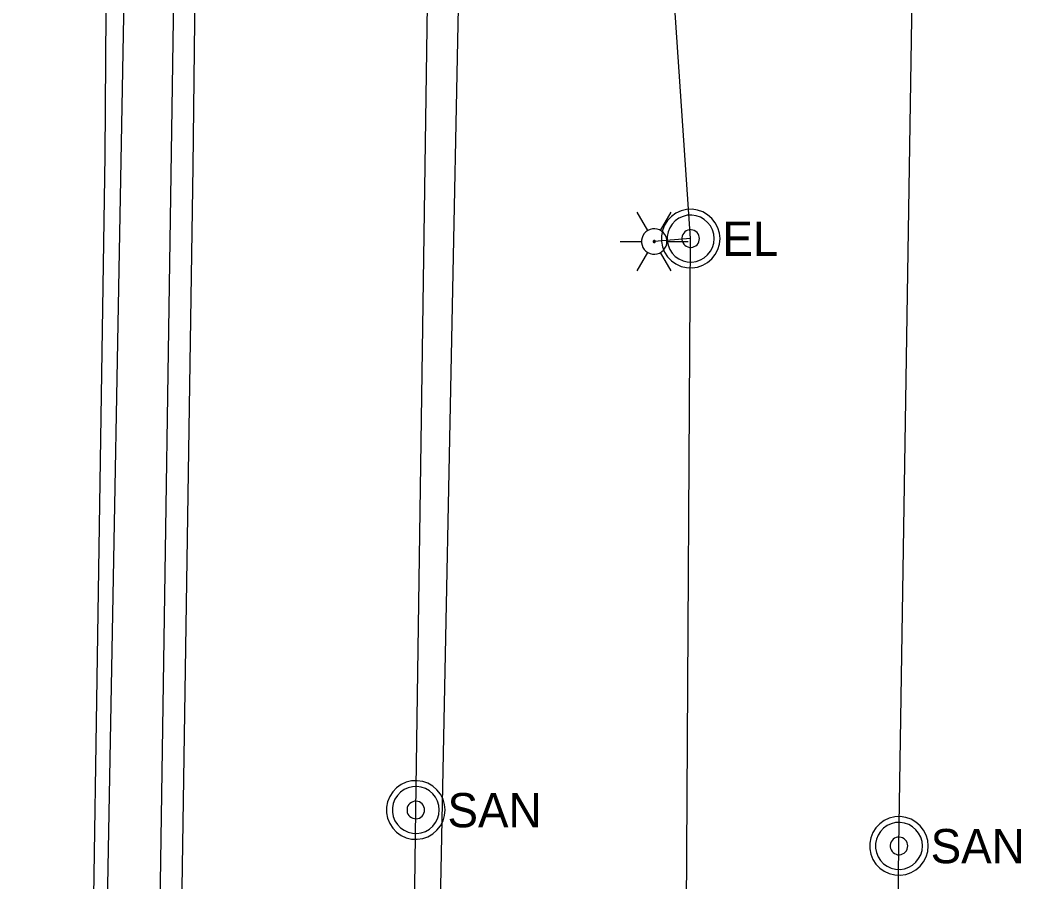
# Model space of a CAD drawing. Extents: x 600849 to 606371, y 330010 to 403088.
# Drawn here: x 601972.2 to 602084.7, y 359835.8 to 359932.7 of the extents above; entities that cross this region are included whole.
import ezdxf

# ---------------------------------------------------------------- set-up
doc = ezdxf.new("R2010")
doc.units = 0
for name, color, linetype in [('E_LTG', 7, 'Continuous'), ('E_LTG_CID', 7, 'Continuous'), ('E_UTL_E', 7, 'Continuous'), ('E_UTL_E_UG', 7, 'Continuous'), ('E_UTL_FO_UG', 7, 'Continuous'), ('E_UTL_G_UG', 7, 'Continuous'), ('E_UTL_Overhead', 7, 'Continuous'), ('E_UTL_SAN', 7, 'Continuous'), ('E_UTL_SAN_UG', 7, 'Continuous'), ('E_UTL_T_UG', 7, 'Continuous'), ('E_UTL_W_UG', 7, 'Continuous')]:
    doc.layers.add(name, color=color, linetype=linetype)

msp = doc.modelspace()

# ---------------------------------------------------------------- linework, layer by layer
at = {"layer": 'E_LTG'}
for points in [[(602042.78, 359909.07), (602041.59, 359911.13)], [(602044.21, 359909.07), (602045.4, 359911.13)], [(602044.92, 359907.83), (602044.9, 359908.1), (602044.82, 359908.36), (602044.7, 359908.6), (602044.53, 359908.81), (602044.32, 359908.99), (602044.09, 359909.13), (602043.83, 359909.22), (602043.56, 359909.26), (602043.29, 359909.24), (602043.03, 359909.18), (602042.78, 359909.07), (602042.56, 359908.91), (602042.37, 359908.71), (602042.22, 359908.48), (602042.12, 359908.23), (602042.07, 359907.96), (602042.07, 359907.69), (602042.12, 359907.43), (602042.22, 359907.17), (602042.37, 359906.94), (602042.56, 359906.75), (602042.78, 359906.59), (602043.03, 359906.48), (602043.29, 359906.41), (602043.56, 359906.4), (602043.83, 359906.44), (602044.09, 359906.53), (602044.32, 359906.66), (602044.53, 359906.84), (602044.7, 359907.06), (602044.82, 359907.3), (602044.9, 359907.56), (602044.92, 359907.83)], [(602044.92, 359907.83), (602044.9, 359908.1), (602044.82, 359908.36), (602044.7, 359908.6), (602044.53, 359908.81), (602044.32, 359908.99), (602044.09, 359909.13), (602043.83, 359909.22), (602043.56, 359909.26), (602043.29, 359909.24), (602043.03, 359909.18), (602042.78, 359909.07), (602042.56, 359908.91), (602042.37, 359908.71), (602042.22, 359908.48), (602042.12, 359908.23), (602042.07, 359907.96), (602042.07, 359907.69), (602042.12, 359907.43), (602042.22, 359907.17), (602042.37, 359906.94), (602042.56, 359906.75), (602042.78, 359906.59), (602043.03, 359906.48), (602043.29, 359906.41), (602043.56, 359906.4), (602043.83, 359906.44), (602044.09, 359906.53), (602044.32, 359906.66), (602044.53, 359906.84), (602044.7, 359907.06), (602044.82, 359907.3), (602044.9, 359907.56), (602044.92, 359907.83)], [(602044.92, 359907.83), (602044.9, 359908.1), (602044.82, 359908.36), (602044.7, 359908.6), (602044.53, 359908.81), (602044.32, 359908.99), (602044.09, 359909.13), (602043.83, 359909.22), (602043.56, 359909.26), (602043.29, 359909.24), (602043.03, 359909.18), (602042.78, 359909.07), (602042.56, 359908.91), (602042.37, 359908.71), (602042.22, 359908.48), (602042.12, 359908.23), (602042.07, 359907.96), (602042.07, 359907.69), (602042.12, 359907.43), (602042.22, 359907.17), (602042.37, 359906.94), (602042.56, 359906.75), (602042.78, 359906.59), (602043.03, 359906.48), (602043.29, 359906.41), (602043.56, 359906.4), (602043.83, 359906.44), (602044.09, 359906.53), (602044.32, 359906.66), (602044.53, 359906.84), (602044.7, 359907.06), (602044.82, 359907.3), (602044.9, 359907.56), (602044.92, 359907.83)], [(602039.68, 359907.83), (602042.06, 359907.83)], [(602043.61, 359907.83), (602043.61, 359907.85), (602043.6, 359907.87), (602043.59, 359907.89), (602043.58, 359907.91), (602043.56, 359907.93), (602043.54, 359907.94), (602043.52, 359907.94), (602043.5, 359907.95), (602043.48, 359907.95), (602043.45, 359907.94), (602043.43, 359907.93), (602043.42, 359907.92), (602043.4, 359907.9), (602043.39, 359907.88), (602043.38, 359907.86), (602043.38, 359907.84), (602043.38, 359907.82), (602043.38, 359907.79), (602043.39, 359907.77), (602043.4, 359907.75), (602043.42, 359907.74), (602043.43, 359907.73), (602043.45, 359907.72), (602043.48, 359907.71), (602043.5, 359907.71), (602043.52, 359907.71), (602043.54, 359907.72), (602043.56, 359907.73), (602043.58, 359907.75), (602043.59, 359907.76), (602043.6, 359907.78), (602043.61, 359907.81), (602043.61, 359907.83)], [(602044.92, 359907.83), (602047.3, 359907.83)], [(602041.59, 359904.53), (602042.78, 359906.59)], [(602045.4, 359904.53), (602044.21, 359906.59)]]:
    msp.add_lwpolyline(points, dxfattribs=at)
at = {"layer": 'E_LTG_CID'}
msp.add_lwpolyline([(602042.94, 359054.77), (602043.69, 359086.99), (602042.08, 359198.08), (602043.03, 359218.8), (602043.8, 359252.58), (602046.66, 359354.8), (602046.79, 359386.71), (602046.88, 359405.12), (602038.97, 359566.99), (602038.48, 359570.03), (602037.12, 359648.56), (602041.37, 359697.34), (602046.93, 359747.34), (602047.07, 359768.54), (602046.73, 359770.11), (602047.59, 359908.15), (602042.37, 359984.86), (602041.75, 360075.24), (602041.84, 360079.99), (602042.01, 360081.1)], dxfattribs=at)
at = {"layer": 'E_UTL_E'}
for points in [[(602050.89, 359908.15), (602050.83, 359908.78), (602050.65, 359909.38), (602050.36, 359909.94), (602049.98, 359910.43), (602049.5, 359910.84), (602048.96, 359911.16), (602048.37, 359911.36), (602047.75, 359911.45), (602047.12, 359911.42), (602046.51, 359911.27), (602045.94, 359911.01), (602045.43, 359910.65), (602044.99, 359910.19), (602044.66, 359909.67), (602044.42, 359909.08), (602044.3, 359908.47), (602044.3, 359907.84), (602044.42, 359907.22), (602044.66, 359906.64), (602044.99, 359906.11), (602045.43, 359905.66), (602045.94, 359905.3), (602046.51, 359905.03), (602047.12, 359904.89), (602047.75, 359904.86), (602048.37, 359904.95), (602048.96, 359905.15), (602049.5, 359905.47), (602049.98, 359905.88), (602050.36, 359906.37), (602050.65, 359906.93), (602050.83, 359907.53), (602050.89, 359908.15)], [(602050.89, 359908.15), (602050.83, 359908.78), (602050.65, 359909.38), (602050.36, 359909.94), (602049.98, 359910.43), (602049.5, 359910.84), (602048.96, 359911.16), (602048.37, 359911.36), (602047.75, 359911.45), (602047.12, 359911.42), (602046.51, 359911.27), (602045.94, 359911.01), (602045.43, 359910.65), (602044.99, 359910.19), (602044.66, 359909.67), (602044.42, 359909.08), (602044.3, 359908.47), (602044.3, 359907.84), (602044.42, 359907.22), (602044.66, 359906.64), (602044.99, 359906.11), (602045.43, 359905.66), (602045.94, 359905.3), (602046.51, 359905.03), (602047.12, 359904.89), (602047.75, 359904.86), (602048.37, 359904.95), (602048.96, 359905.15), (602049.5, 359905.47), (602049.98, 359905.88), (602050.36, 359906.37), (602050.65, 359906.93), (602050.83, 359907.53), (602050.89, 359908.15)], [(602050.23, 359908.15), (602050.18, 359908.65), (602050.04, 359909.13), (602049.81, 359909.58), (602049.5, 359909.98), (602049.12, 359910.3), (602048.69, 359910.55), (602048.21, 359910.72), (602047.71, 359910.79), (602047.21, 359910.77), (602046.73, 359910.65), (602046.27, 359910.44), (602045.86, 359910.15), (602045.51, 359909.79), (602045.24, 359909.36), (602045.06, 359908.9), (602044.96, 359908.4), (602044.96, 359907.9), (602045.06, 359907.41), (602045.24, 359906.94), (602045.51, 359906.52), (602045.86, 359906.16), (602046.27, 359905.87), (602046.73, 359905.66), (602047.21, 359905.54), (602047.71, 359905.52), (602048.21, 359905.59), (602048.69, 359905.75), (602049.12, 359906), (602049.5, 359906.33), (602049.81, 359906.73), (602050.04, 359907.17), (602050.18, 359907.65), (602050.23, 359908.15)], [(602050.23, 359908.15), (602050.18, 359908.65), (602050.04, 359909.13), (602049.81, 359909.58), (602049.5, 359909.98), (602049.12, 359910.3), (602048.69, 359910.55), (602048.21, 359910.72), (602047.71, 359910.79), (602047.21, 359910.77), (602046.73, 359910.65), (602046.27, 359910.44), (602045.86, 359910.15), (602045.51, 359909.79), (602045.24, 359909.36), (602045.06, 359908.9), (602044.96, 359908.4), (602044.96, 359907.9), (602045.06, 359907.41), (602045.24, 359906.94), (602045.51, 359906.52), (602045.86, 359906.16), (602046.27, 359905.87), (602046.73, 359905.66), (602047.21, 359905.54), (602047.71, 359905.52), (602048.21, 359905.59), (602048.69, 359905.75), (602049.12, 359906), (602049.5, 359906.33), (602049.81, 359906.73), (602050.04, 359907.17), (602050.18, 359907.65), (602050.23, 359908.15)], [(602048.58, 359908.15), (602048.56, 359908.34), (602048.51, 359908.52), (602048.42, 359908.69), (602048.31, 359908.84), (602048.16, 359908.96), (602048, 359909.05), (602047.82, 359909.12), (602047.64, 359909.14), (602047.45, 359909.13), (602047.26, 359909.09), (602047.09, 359909.01), (602046.94, 359908.9), (602046.81, 359908.77), (602046.71, 359908.61), (602046.64, 359908.43), (602046.6, 359908.25), (602046.6, 359908.06), (602046.64, 359907.87), (602046.71, 359907.7), (602046.81, 359907.54), (602046.94, 359907.41), (602047.09, 359907.3), (602047.26, 359907.22), (602047.45, 359907.17), (602047.64, 359907.16), (602047.82, 359907.19), (602048, 359907.25), (602048.16, 359907.35), (602048.31, 359907.47), (602048.42, 359907.62), (602048.51, 359907.79), (602048.56, 359907.97), (602048.58, 359908.15)], [(602048.58, 359908.15), (602048.56, 359908.34), (602048.51, 359908.52), (602048.42, 359908.69), (602048.31, 359908.84), (602048.16, 359908.96), (602048, 359909.05), (602047.82, 359909.12), (602047.64, 359909.14), (602047.45, 359909.13), (602047.26, 359909.09), (602047.09, 359909.01), (602046.94, 359908.9), (602046.81, 359908.77), (602046.71, 359908.61), (602046.64, 359908.43), (602046.6, 359908.25), (602046.6, 359908.06), (602046.64, 359907.87), (602046.71, 359907.7), (602046.81, 359907.54), (602046.94, 359907.41), (602047.09, 359907.3), (602047.26, 359907.22), (602047.45, 359907.17), (602047.64, 359907.16), (602047.82, 359907.19), (602048, 359907.25), (602048.16, 359907.35), (602048.31, 359907.47), (602048.42, 359907.62), (602048.51, 359907.79), (602048.56, 359907.97), (602048.58, 359908.15)]]:
    msp.add_lwpolyline(points, dxfattribs=at)
at = {"layer": 'E_UTL_E_UG'}
msp.add_lwpolyline([(602047.59, 359908.15), (602043.49, 359907.83)], dxfattribs=at)
at = {"layer": 'E_UTL_FO_UG'}
msp.add_lwpolyline([(601976.95, 359682.74), (601976.59, 359687.86), (601978.56, 359710.82), (601979.54, 359772.92), (601981.74, 359917.5), (601981.99, 359955.18), (601981.91, 359957.28), (601981.64, 359959.44), (601982.01, 360042.1), (601983.18, 360156.18), (601986.24, 360288.56), (601986.53, 360325.7), (601985.94, 360329.91)], dxfattribs=at)
at = {"layer": 'E_UTL_G_UG'}
msp.add_lwpolyline([(601980.09, 359021.9), (601980.96, 359082.79), (601981.41, 359151.97), (601983.06, 359227.97), (601983.79, 359286.76), (601983.84, 359287.29), (601984.42, 359351.28), (601984.8, 359408.77), (601985.08, 359469.91), (601985.33, 359492.21), (601985.69, 359523.34), (601987.17, 359583.17), (601988.92, 359663.01), (601988.74, 359686.98), (601989.06, 359710.39), (601989.78, 359803.45), (601990.35, 359832.65), (601991.62, 359916.26), (601992.43, 359984.9), (601992.5, 360011.35), (601993.81, 360039.63), (601994.27, 360121.7), (601995.5, 360174.54), (601997.19, 360243.87)], dxfattribs=at)
at = {"layer": 'E_UTL_Overhead'}
msp.add_lwpolyline([(601976.75, 358958.92), (601977.97, 359111.94), (601981.19, 359312.23), (601983.51, 359526.6), (601985.8, 359662.25), (601987.84, 359828.62), (601989.65, 359947.39), (601991.34, 360075.03), (601992.79, 360204.36), (601996.6, 360395.42), (601996.88, 360486.88), (601998.68, 360539.79), (601998.36, 360632.61), (601999.96, 360761.05), (602001.64, 360876.73), (602001.68, 360897.47), (602002.94, 360981.08), (602003.73, 361045.7), (602006.07, 361225.37), (602007.31, 361412.08)], dxfattribs=at)
at = {"layer": 'E_UTL_SAN'}
for points in [[(602019.97, 359843.93), (602019.91, 359844.55), (602019.74, 359845.15), (602019.45, 359845.71), (602019.06, 359846.2), (602018.59, 359846.61), (602018.04, 359846.93), (602017.45, 359847.13), (602016.83, 359847.22), (602016.2, 359847.19), (602015.59, 359847.04), (602015.02, 359846.78), (602014.51, 359846.42), (602014.08, 359845.97), (602013.74, 359845.44), (602013.51, 359844.86), (602013.39, 359844.24), (602013.39, 359843.61), (602013.51, 359843), (602013.74, 359842.41), (602014.08, 359841.89), (602014.51, 359841.43), (602015.02, 359841.07), (602015.59, 359840.81), (602016.2, 359840.66), (602016.83, 359840.63), (602017.45, 359840.72), (602018.04, 359840.92), (602018.59, 359841.24), (602019.06, 359841.65), (602019.45, 359842.14), (602019.74, 359842.7), (602019.91, 359843.3), (602019.97, 359843.93)], [(602019.31, 359843.93), (602019.26, 359844.43), (602019.12, 359844.91), (602018.89, 359845.35), (602018.58, 359845.75), (602018.2, 359846.08), (602017.77, 359846.33), (602017.29, 359846.49), (602016.8, 359846.56), (602016.3, 359846.54), (602015.81, 359846.42), (602015.35, 359846.21), (602014.94, 359845.92), (602014.6, 359845.56), (602014.33, 359845.14), (602014.14, 359844.67), (602014.04, 359844.18), (602014.04, 359843.67), (602014.14, 359843.18), (602014.33, 359842.72), (602014.6, 359842.29), (602014.94, 359841.93), (602015.35, 359841.64), (602015.81, 359841.43), (602016.3, 359841.31), (602016.8, 359841.29), (602017.29, 359841.36), (602017.77, 359841.52), (602018.2, 359841.77), (602018.58, 359842.1), (602018.89, 359842.5), (602019.12, 359842.94), (602019.26, 359843.43), (602019.31, 359843.93)], [(602017.66, 359843.93), (602017.64, 359844.11), (602017.59, 359844.29), (602017.5, 359844.46), (602017.39, 359844.61), (602017.25, 359844.73), (602017.08, 359844.83), (602016.91, 359844.89), (602016.72, 359844.91), (602016.53, 359844.91), (602016.35, 359844.86), (602016.18, 359844.78), (602016.02, 359844.67), (602015.89, 359844.54), (602015.79, 359844.38), (602015.72, 359844.2), (602015.69, 359844.02), (602015.69, 359843.83), (602015.72, 359843.65), (602015.79, 359843.47), (602015.89, 359843.31), (602016.02, 359843.18), (602016.18, 359843.07), (602016.35, 359842.99), (602016.53, 359842.95), (602016.72, 359842.94), (602016.91, 359842.96), (602017.08, 359843.02), (602017.25, 359843.12), (602017.39, 359843.24), (602017.5, 359843.39), (602017.59, 359843.56), (602017.64, 359843.74), (602017.66, 359843.93)], [(602074.31, 359839.88), (602074.25, 359840.51), (602074.08, 359841.11), (602073.79, 359841.67), (602073.4, 359842.16), (602072.93, 359842.57), (602072.38, 359842.89), (602071.79, 359843.09), (602071.17, 359843.18), (602070.54, 359843.15), (602069.93, 359843), (602069.36, 359842.74), (602068.85, 359842.38), (602068.42, 359841.92), (602068.08, 359841.4), (602067.85, 359840.81), (602067.73, 359840.2), (602067.73, 359839.57), (602067.85, 359838.95), (602068.08, 359838.37), (602068.42, 359837.84), (602068.85, 359837.39), (602069.36, 359837.03), (602069.93, 359836.77), (602070.54, 359836.62), (602071.17, 359836.59), (602071.79, 359836.68), (602072.38, 359836.88), (602072.93, 359837.2), (602073.4, 359837.61), (602073.79, 359838.1), (602074.08, 359838.66), (602074.25, 359839.26), (602074.31, 359839.88)], [(602073.65, 359839.88), (602073.61, 359840.38), (602073.46, 359840.87), (602073.23, 359841.31), (602072.92, 359841.71), (602072.54, 359842.03), (602072.11, 359842.29), (602071.64, 359842.45), (602071.14, 359842.52), (602070.64, 359842.5), (602070.15, 359842.38), (602069.69, 359842.17), (602069.28, 359841.88), (602068.94, 359841.52), (602068.67, 359841.09), (602068.48, 359840.63), (602068.39, 359840.14), (602068.39, 359839.63), (602068.48, 359839.14), (602068.67, 359838.67), (602068.94, 359838.25), (602069.28, 359837.89), (602069.69, 359837.6), (602070.15, 359837.39), (602070.64, 359837.27), (602071.14, 359837.25), (602071.64, 359837.32), (602072.11, 359837.48), (602072.54, 359837.73), (602072.92, 359838.06), (602073.23, 359838.46), (602073.46, 359838.9), (602073.61, 359839.38), (602073.65, 359839.88)], [(602072, 359839.88), (602071.99, 359840.07), (602071.93, 359840.25), (602071.85, 359840.42), (602071.73, 359840.57), (602071.59, 359840.69), (602071.42, 359840.79), (602071.25, 359840.85), (602071.06, 359840.87), (602070.87, 359840.86), (602070.69, 359840.82), (602070.52, 359840.74), (602070.37, 359840.63), (602070.24, 359840.5), (602070.13, 359840.34), (602070.06, 359840.16), (602070.03, 359839.98), (602070.03, 359839.79), (602070.06, 359839.61), (602070.13, 359839.43), (602070.24, 359839.27), (602070.37, 359839.14), (602070.52, 359839.03), (602070.69, 359838.95), (602070.87, 359838.9), (602071.06, 359838.9), (602071.25, 359838.92), (602071.42, 359838.98), (602071.59, 359839.08), (602071.73, 359839.2), (602071.85, 359839.35), (602071.93, 359839.52), (602071.99, 359839.7), (602072, 359839.88)]]:
    msp.add_lwpolyline(points, dxfattribs=at)
at = {"layer": 'E_UTL_SAN_UG'}
for p, q in [((602071.01, 359839.88), (602075.73, 360138.01)), ((602066.71, 359539.83), (602071.01, 359839.88))]:
    msp.add_line(p, q, dxfattribs=at)
for points in [[(602016.69, 359843.9), (602021.6, 360182.74)], [(602012.25, 359504.52), (602016.69, 359843.9)]]:
    msp.add_lwpolyline(points, dxfattribs=at)
at = {"layer": 'E_UTL_T_UG'}
msp.add_lwpolyline([(602007.51, 358972.14), (602009.77, 359124.48), (602011.31, 359275.24), (602014.79, 359322.97), (602016.6, 359492.93), (602016.88, 359658.26), (602018.98, 359809.25), (602022.42, 359980.76), (602021.62, 360120.35), (602030.35, 360683.16)], dxfattribs=at)
at = {"layer": 'E_UTL_W_UG'}
msp.add_lwpolyline([(601972.16, 359041.36), (601973.28, 359168.07), (601974.93, 359233.92), (601975.83, 359340.64), (601976.66, 359395.32), (601977.04, 359455.79), (601977.65, 359495.85), (601977.61, 359516.2), (601978.05, 359572.79), (601979.2, 359630.24), (601981.41, 359672.03), (601980.94, 359711.2), (601981.6, 359773.44), (601981.95, 359831.36), (601983.96, 359939.3), (601985.82, 359960.11), (601985.13, 359963.2), (601985.07, 359965.47), (601985.74, 359997.89), (601982.7, 360082.49), (601986.39, 360103.49), (601987, 360173.39), (601989.12, 360321.85)], dxfattribs=at)

# ---------------------------------------------------------------- texts
at = {"layer": 'E_UTL_E'}
msp.add_text('EL', height=3.849, dxfattribs=at).set_placement((602051.15, 359906.21))
msp.add_text('EL', height=3.849, dxfattribs=at).set_placement((602051.15, 359906.21))
at = {"layer": 'E_UTL_SAN'}
for p in [(602020.24, 359841.98), (602074.58, 359837.94)]:
    msp.add_text('SAN', height=3.849, dxfattribs=at).set_placement(p)

doc.saveas('drawing.dxf')
